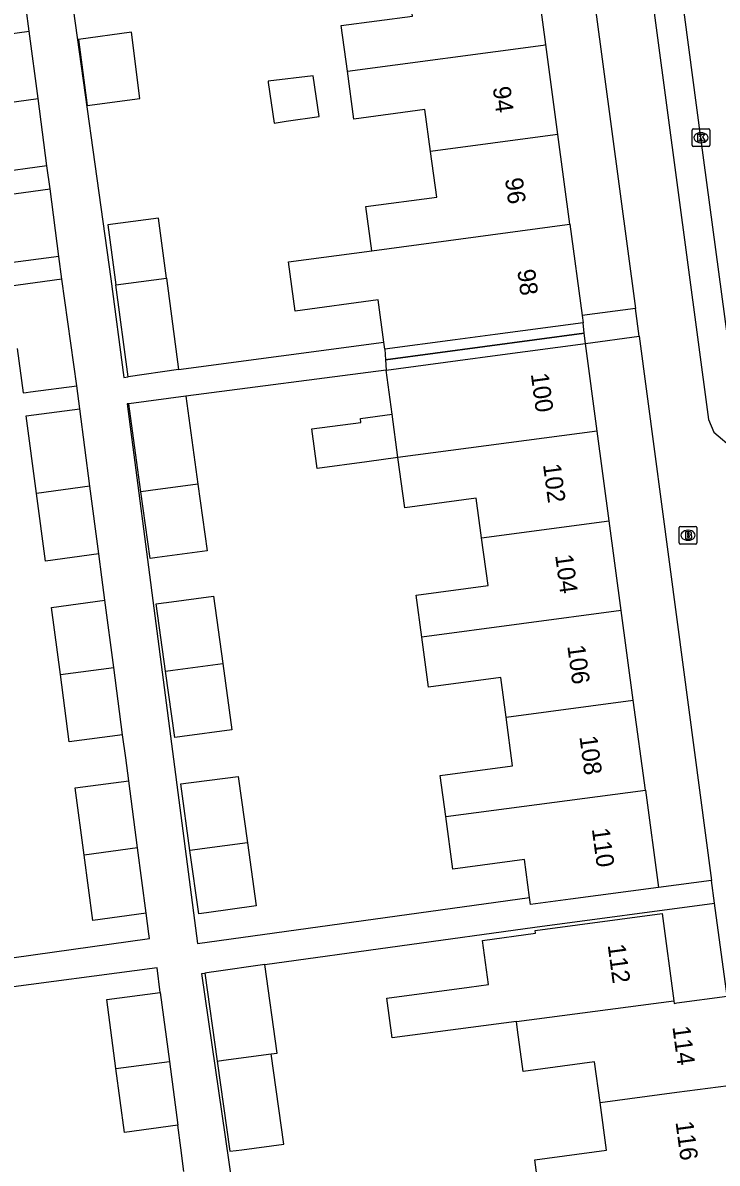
# Model space of a CAD drawing. Extents: x 163150 to 163546, y 380933 to 381635.
# Drawn here: x 163463.2 to 163502.3, y 381142.9 to 381207 of the extents above; entities that cross this region are included whole.
import ezdxf

# ---------------------------------------------------------------- set-up
doc = ezdxf.new("R2010")
doc.units = 0
for name, color, linetype in [('IMGEO_Brandkraan', 7, 'Continuous'), ('IMGEO_Kolk', 7, 'Continuous'), ('IMGEO_Pand', 7, 'Continuous'), ('IMGEO_Pand_nummerreeks', 7, 'Continuous'), ('IMGEO_Pand_overbouw', 7, 'Continuous'), ('IMGEO_Rijbaan_lokaal_open', 7, 'Continuous'), ('IMGEO_Voetpad_open', 7, 'Continuous')]:
    doc.layers.add(name, color=color, linetype=linetype)

msp = doc.modelspace()

# ---------------------------------------------------------------- linework, layer by layer
at = {"layer": 'IMGEO_Brandkraan'}
for p, q in [((163500.135, 381177.772), (163500.135, 381178.624)), ((163500.21, 381178.698), (163501.062, 381178.698)), ((163500.623, 381178.478), (163500.648, 381178.478)), ((163501.136, 381178.624), (163501.136, 381177.772)), ((163501.062, 381177.698), (163500.21, 381177.698)), ((163500.646, 381177.918), (163500.621, 381177.918))]:
    msp.add_line(p, q, dxfattribs=at)
for points in [[(163500.135, 381177.772), (163500.135, 381178.624)], [(163500.21, 381178.698), (163501.062, 381178.698)], [(163500.483, 381178.398), (163500.483, 381177.998), (163500.696, 381177.998)], [(163500.714, 381178.398), (163500.483, 381178.398)], [(163500.662, 381178.317), (163500.608, 381178.317), (163500.608, 381178.241)], [(163500.608, 381178.241), (163500.661, 381178.241)], [(163500.67, 381178.165), (163500.608, 381178.165), (163500.608, 381178.084)], [(163500.608, 381178.084), (163500.67, 381178.084)], [(163501.136, 381178.624), (163501.136, 381177.772)], [(163501.062, 381177.698), (163500.21, 381177.698)]]:
    msp.add_lwpolyline(points, dxfattribs=at)
for centre, radius, start, end in [((163500.212, 381178.622), 0.0765, 91.55205, 178.44795), ((163500.212, 381178.622), 0.0765, 91.55205, 178.44795), ((163500.663, 381178.279), 0.0379, 267.82845, 90.93552), ((163500.671, 381178.124), 0.0404, 269.87594, 90.50774), ((163500.718, 381178.253), 0.145, 59.4692, 91.53667), ((163500.743, 381178.3), 0.0922, 285.51372, 58.15012), ((163500.748, 381178.108), 0.105, 301.31148, 78.98903), ((163501.06, 381178.622), 0.0765, 1.55205, 88.44795), ((163501.06, 381178.622), 0.0765, 1.55205, 88.44795), ((163500.212, 381177.774), 0.0765, 181.55205, 268.44795), ((163500.212, 381177.774), 0.0765, 181.55205, 268.44795), ((163500.702, 381178.249), 0.251, 268.66757, 293.53466), ((163501.06, 381177.774), 0.0765, 271.55205, 358.44795), ((163501.06, 381177.774), 0.0765, 271.55205, 358.44795)]:
    msp.add_arc(centre, radius, start, end, dxfattribs=at)
for centre, major_axis, ratio, start_param, end_param in [((163500.622, 381178.198), (-0.387, 0.002), 0.722429, 4.712389, 7.853982), ((163500.647, 381178.198), (-0.39, 0.002), 0.717154, 1.570796, 4.712389)]:
    msp.add_ellipse(centre, major_axis=major_axis, ratio=ratio, start_param=start_param, end_param=end_param, dxfattribs=at)
at = {"layer": 'IMGEO_Kolk'}
for p, q in [((163500.858, 381200.141), (163500.858, 381200.993)), ((163500.933, 381201.067), (163501.785, 381201.067)), ((163501.346, 381200.847), (163501.371, 381200.847)), ((163501.859, 381200.993), (163501.859, 381200.141)), ((163501.785, 381200.067), (163500.933, 381200.067)), ((163501.369, 381200.287), (163501.344, 381200.287))]:
    msp.add_line(p, q, dxfattribs=at)
for points in [[(163500.858, 381200.141), (163500.858, 381200.993)], [(163500.933, 381201.067), (163501.785, 381201.067)], [(163501.179, 381200.767), (163501.302, 381200.767), (163501.302, 381200.616), (163501.432, 381200.767), (163501.596, 381200.767), (163501.45, 381200.616), (163501.603, 381200.367), (163501.451, 381200.367), (163501.366, 381200.531), (163501.302, 381200.464), (163501.302, 381200.367), (163501.179, 381200.367), (163501.179, 381200.767)], [(163501.859, 381200.993), (163501.859, 381200.141)], [(163501.785, 381200.067), (163500.933, 381200.067)]]:
    msp.add_lwpolyline(points, dxfattribs=at)
for centre, start, end in [((163500.935, 381200.991), 91.55205, 178.44795), ((163500.935, 381200.991), 91.55205, 178.44795), ((163501.783, 381200.991), 1.55205, 88.44795), ((163501.783, 381200.991), 1.55205, 88.44795), ((163500.935, 381200.143), 181.55205, 268.44795), ((163500.935, 381200.143), 181.55205, 268.44795), ((163501.783, 381200.143), 271.55205, 358.44795), ((163501.783, 381200.143), 271.55205, 358.44795)]:
    msp.add_arc(centre, 0.0765, start, end, dxfattribs=at)
for centre, major_axis, ratio, start_param, end_param in [((163501.345, 381200.567), (-0.387, 0.002), 0.722429, 4.712389, 7.853982), ((163501.37, 381200.567), (-0.39, 0.002), 0.717154, 1.570796, 4.712389)]:
    msp.add_ellipse(centre, major_axis=major_axis, ratio=ratio, start_param=start_param, end_param=end_param, dxfattribs=at)
at = {"layer": 'IMGEO_Pand'}
for points in [[(163492.623, 381205.804), (163491.945, 381210.854)], [(163481.454, 381204.308), (163481.11, 381206.874), (163485.128, 381207.413), (163484.795, 381209.897)], [(163461.039, 381202.365), (163460.54, 381206.155), (163463.548, 381206.555)], [(163464.047, 381202.766), (163463.548, 381206.555)], [(163466.315, 381206.098), (163466.798, 381202.385), (163469.78, 381202.774), (163469.299, 381206.498), (163466.315, 381206.098)], [(163481.454, 381204.308), (163492.469, 381205.783), (163492.623, 381205.804)], [(163493.301, 381200.753), (163492.623, 381205.804)], [(163479.53, 381204.046), (163476.988, 381203.753), (163476.994, 381203.714), (163477, 381203.673), (163477.336, 381201.391), (163478.014, 381201.491), (163479.866, 381201.764), (163479.53, 381204.046)], [(163486.138, 381199.794), (163485.822, 381202.149), (163481.816, 381201.612), (163481.454, 381204.308)], [(163461.039, 381202.365), (163464.047, 381202.766)], [(163464.546, 381198.975), (163464.047, 381202.766)], [(163464.546, 381198.975), (163461.537, 381198.574), (163461.039, 381202.365)], [(163493.301, 381200.753), (163493.144, 381200.732), (163486.138, 381199.794)], [(163493.978, 381195.702), (163493.301, 381200.753)], [(163482.827, 381194.209), (163482.494, 381196.69), (163486.483, 381197.225), (163486.138, 381199.794)], [(163465.215, 381193.888), (163462.207, 381193.487), (163461.707, 381197.281), (163464.716, 381197.682)], [(163465.215, 381193.888), (163464.716, 381197.682)], [(163471.274, 381192.663), (163470.828, 381196.045), (163467.979, 381195.664), (163468.425, 381192.281)], [(163482.827, 381194.209), (163493.819, 381195.681), (163493.978, 381195.702)], [(163493.978, 381195.702), (163494.669, 381190.556)], [(163483.516, 381189.068), (163483.198, 381191.44), (163478.509, 381190.812), (163478.138, 381193.582), (163482.827, 381194.209)], [(163465.384, 381192.603), (163462.376, 381192.202)], [(163466.221, 381186.604), (163465.384, 381192.603)], [(163468.425, 381192.281), (163471.274, 381192.663)], [(163469.107, 381187.108), (163468.425, 381192.281)], [(163471.274, 381192.663), (163471.951, 381187.526)], [(163494.669, 381190.556), (163494.722, 381190.158), (163489.767, 381189.493), (163487.527, 381189.193), (163483.57, 381188.662), (163483.516, 381189.068)], [(163483.641, 381187.483), (163487.678, 381188.024), (163489.904, 381188.323), (163494.859, 381188.987)], [(163495.521, 381184.055), (163494.859, 381188.987)], [(163462.863, 381188.709), (163463.212, 381186.208), (163463.374, 381186.229), (163463.614, 381186.261), (163466.221, 381186.604)], [(163471.951, 381187.526), (163469.107, 381187.108)], [(163483.972, 381185.017), (163483.641, 381187.483)], [(163472.356, 381186.014), (163469.148, 381185.596)], [(163472.356, 381186.014), (163473.04, 381181.072)], [(163463.957, 381180.549), (163463.382, 381184.919), (163466.391, 381185.315)], [(163466.964, 381180.957), (163466.391, 381185.315)], [(163469.833, 381180.646), (163469.148, 381185.596)], [(163484.301, 381182.566), (163482.545, 381182.333), (163479.749, 381181.962), (163479.455, 381184.177), (163482.218, 381184.543), (163482.189, 381184.762), (163483.972, 381185.017)], [(163484.301, 381182.566), (163483.972, 381185.017)], [(163495.521, 381184.055), (163484.301, 381182.566)], [(163496.198, 381179.008), (163495.521, 381184.055)], [(163489.011, 381178.053), (163488.713, 381180.276), (163484.681, 381179.735), (163484.301, 381182.566)], [(163466.964, 381180.957), (163463.957, 381180.549)], [(163467.466, 381177.144), (163466.964, 381180.957)], [(163473.04, 381181.072), (163473.559, 381177.317), (163470.753, 381176.944), (163470.353, 381176.891), (163469.833, 381180.646)], [(163473.04, 381181.072), (163470.376, 381180.718), (163470.233, 381180.699), (163469.833, 381180.646)], [(163467.466, 381177.144), (163464.458, 381176.741), (163463.957, 381180.549)], [(163489.011, 381178.053), (163496.198, 381179.008)], [(163496.875, 381173.959), (163496.198, 381179.008)], [(163485.646, 381172.468), (163485.33, 381174.823), (163489.372, 381175.365), (163489.011, 381178.053)], [(163465.299, 381170.355), (163464.801, 381174.133), (163467.809, 381174.536)], [(163468.306, 381170.759), (163467.809, 381174.536)], [(163471.221, 381170.553), (163470.697, 381174.339), (163471.106, 381174.393), (163471.266, 381174.415), (163473.912, 381174.766), (163474.436, 381170.98)], [(163496.875, 381173.959), (163485.646, 381172.468)], [(163497.553, 381168.911), (163496.875, 381173.959)], [(163490.391, 381167.96), (163490.091, 381170.193), (163486.024, 381169.648), (163485.646, 381172.468)], [(163465.299, 381170.355), (163468.306, 381170.759)], [(163468.804, 381166.971), (163468.306, 381170.759)], [(163474.436, 381170.98), (163474.953, 381167.249), (163472.146, 381166.877), (163471.737, 381166.823), (163471.221, 381170.553)], [(163471.221, 381170.553), (163471.63, 381170.607), (163471.913, 381170.645), (163474.436, 381170.98)], [(163468.804, 381166.971), (163465.797, 381166.568), (163465.299, 381170.355)], [(163490.391, 381167.96), (163497.553, 381168.911)], [(163498.23, 381163.862), (163497.553, 381168.911)], [(163486.992, 381162.37), (163486.682, 381164.678), (163490.758, 381165.225), (163490.391, 381167.96)], [(163472.59, 381160.458), (163472.071, 381164.201), (163472.508, 381164.259), (163472.818, 381164.3), (163475.315, 381164.631), (163475.833, 381160.888)], [(163466.635, 381160.197), (163466.137, 381163.983), (163469.145, 381164.386)], [(163469.643, 381160.604), (163469.145, 381164.386)], [(163486.992, 381162.37), (163498.23, 381163.862)], [(163498.23, 381163.862), (163498.966, 381158.376)], [(163491.716, 381157.821), (163491.429, 381159.958), (163487.388, 381159.415), (163486.992, 381162.37)], [(163475.833, 381160.888), (163476.325, 381157.337), (163473.52, 381156.949), (163473.084, 381156.888), (163472.59, 381160.458)], [(163475.833, 381160.888), (163473.272, 381160.548), (163473.027, 381160.516), (163472.59, 381160.458)], [(163469.643, 381160.604), (163466.635, 381160.197)], [(163470.127, 381156.923), (163467.118, 381156.527), (163466.635, 381160.197)], [(163470.127, 381156.923), (163469.643, 381160.604)], [(163498.966, 381158.376), (163494.011, 381157.711), (163491.771, 381157.41), (163491.716, 381157.821)], [(163490.978, 381150.833), (163483.972, 381149.909), (163483.672, 381152.144), (163488.304, 381152.766), (163489.394, 381152.912), (163489.06, 381155.399), (163492.053, 381155.8), (163492.031, 381155.958), (163499.177, 381156.915), (163499.836, 381152.002)], [(163476.803, 381154.036), (163473.929, 381153.63), (163473.785, 381153.61), (163473.423, 381153.559)], [(163477.161, 381149.011), (163477.507, 381149.057), (163476.803, 381154.036)], [(163473.423, 381153.559), (163474.122, 381148.61)], [(163468.427, 381148.193), (163467.917, 381152.07), (163470.925, 381152.466)], [(163470.925, 381152.466), (163471.437, 381148.582)], [(163490.978, 381150.833), (163499.836, 381152.002)], [(163499.836, 381152.002), (163499.855, 381151.857), (163500, 381151.877), (163502.828, 381152.255)], [(163495.679, 381146.282), (163495.373, 381148.564), (163491.355, 381148.025), (163491.04, 381150.372), (163490.978, 381150.833)], [(163468.427, 381148.193), (163471.437, 381148.582)], [(163471.437, 381148.582), (163471.908, 381144.999)], [(163474.122, 381148.61), (163474.485, 381148.658), (163477.161, 381149.011)], [(163474.122, 381148.61), (163474.839, 381143.533), (163475.202, 381143.581), (163475.52, 381143.623), (163477.878, 381143.933), (163477.161, 381149.011)], [(163471.908, 381144.999), (163468.902, 381144.586), (163468.427, 381148.193)], [(163495.679, 381146.282), (163500, 381146.852), (163503.491, 381147.312)], [(163492.331, 381140.667), (163492.011, 381143.056), (163496.04, 381143.596), (163495.679, 381146.282)]]:
    msp.add_lwpolyline(points, dxfattribs=at)
at = {"layer": 'IMGEO_Pand_overbouw'}
for points in [[(163494.722, 381190.158), (163489.767, 381189.493), (163487.527, 381189.193), (163483.57, 381188.662), (163483.606, 381188.073), (163494.791, 381189.573)], [(163494.859, 381188.987), (163494.791, 381189.573), (163483.606, 381188.073), (163483.641, 381187.483), (163487.678, 381188.024), (163489.904, 381188.323)]]:
    msp.add_lwpolyline(points, close=True, dxfattribs=at)
at = {"layer": 'IMGEO_Rijbaan_lokaal_open'}
msp.add_lwpolyline([(163503.549, 381184.23), (163501.36, 381200.568), (163500, 381210.764), (163498.574, 381221.455), (163495.662, 381242.977), (163494.749, 381250), (163494.609, 381251.077)], dxfattribs=at)
at = {"layer": 'IMGEO_Voetpad_open'}
for points in [[(163488.802, 381281.887), (163493.061, 381250), (163500, 381198.044), (163501.78, 381184.716), (163502.086, 381184.001), (163503.191, 381183.057), (163503.412, 381182.858)], [(163461.325, 381244.431), (163461.395, 381243.883), (163465.785, 381209.444), (163468.145, 381192.632), (163468.868, 381187.077), (163469.107, 381187.108)], [(163493.605, 381221.412), (163497.667, 381190.955)], [(163463.548, 381206.555), (163463.379, 381207.842), (163463.206, 381209.156)], [(163464.716, 381197.682), (163464.546, 381198.975)], [(163465.384, 381192.603), (163465.215, 381193.888)], [(163497.667, 381190.955), (163494.669, 381190.556)], [(163497.876, 381189.391), (163497.667, 381190.955)], [(163471.951, 381187.526), (163483.516, 381189.068)], [(163494.859, 381188.987), (163497.876, 381189.391)], [(163497.876, 381189.391), (163500, 381173.462), (163501.959, 381158.775)], [(163483.641, 381187.483), (163472.356, 381186.014)], [(163466.391, 381185.315), (163466.221, 381186.604)], [(163469.148, 381185.596), (163469.063, 381185.585), (163470.145, 381177.27), (163473.017, 381155.223), (163491.716, 381157.821)], [(163467.809, 381174.536), (163467.638, 381175.837), (163467.466, 381177.144)], [(163469.145, 381164.386), (163468.975, 381165.675), (163468.804, 381166.971)], [(163501.959, 381158.775), (163498.966, 381158.376)], [(163502.129, 381157.501), (163501.959, 381158.775)], [(163451.727, 381152.897), (163470.315, 381155.515), (163470.279, 381155.771), (163470.127, 381156.923)], [(163476.803, 381154.036), (163492.004, 381156.151), (163502.129, 381157.501)], [(163502.828, 381152.255), (163502.129, 381157.501)], [(163470.925, 381152.466), (163470.743, 381153.849), (163451.998, 381151.38)], [(163495.959, 381125.509), (163477.678, 381123.119), (163473.262, 381153.534), (163473.423, 381153.559)], [(163472.251, 381142.395), (163472.076, 381143.722), (163471.908, 381144.999)]]:
    msp.add_lwpolyline(points, dxfattribs=at)

# ---------------------------------------------------------------- texts
at = {"layer": 'IMGEO_Pand_nummerreeks'}
for s, rotation, p in [('94', 277.64123, (163489.636, 381203.395)), ('96', 277.64123, (163490.326, 381198.253)), ('98', 277.64305, (163491.018, 381193.108)), ('100', 277.64159, (163491.779, 381187.271)), ('102', 277.64159, (163492.464, 381182.176)), ('104', 277.64159, (163493.148, 381177.072)), ('106', 277.64159, (163493.833, 381171.97)), ('108', 277.64159, (163494.517, 381166.864)), ('110', 277.64305, (163495.214, 381161.673)), ('112', 277.63732, (163496.106, 381155.139)), ('114', 277.62586, (163499.75, 381150.534)), ('116', 277.63935, (163499.925, 381145.175))]:
    msp.add_text(s, height=1, rotation=rotation, dxfattribs=at).set_placement(p)

doc.saveas('drawing.dxf')
